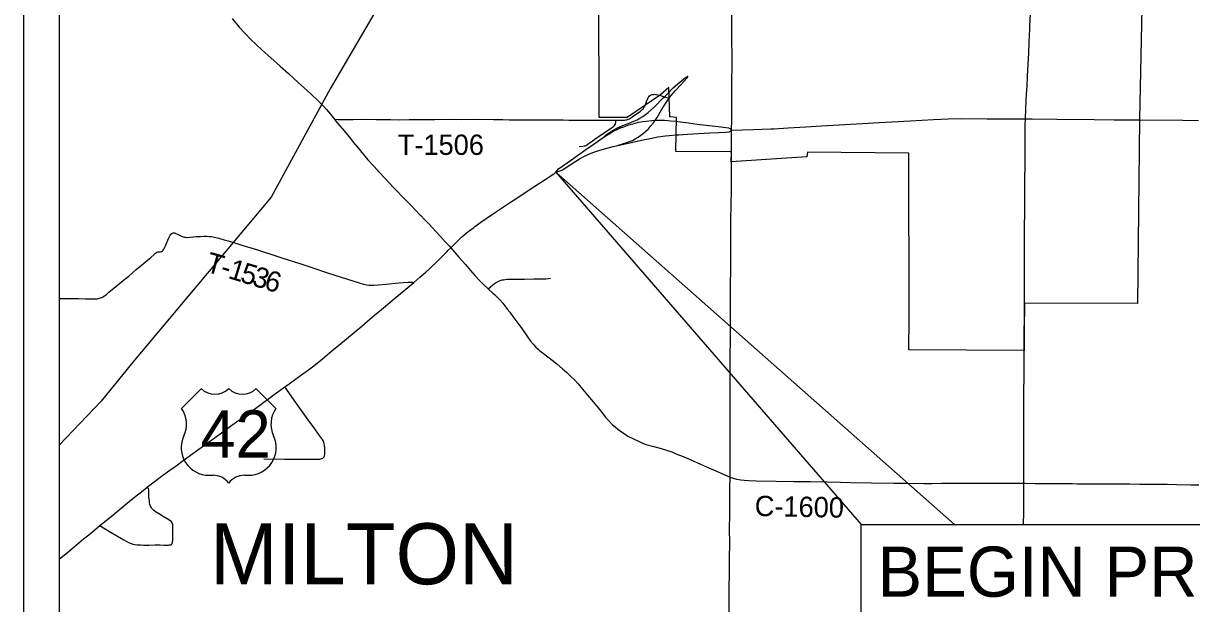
# Model space of a CAD drawing. Extents: x 0 to 34, y 0 to 22.
# Drawn here: x 4.64 to 7.905, y 14.728 to 16.349 of the extents above; entities that cross this region are included whole.
import ezdxf

# ---------------------------------------------------------------- set-up
doc = ezdxf.new("R2010")
doc.units = 0
for name, color, linetype in [('GM_X_Corporation', 7, 'Continuous'), ('GM_X_County_Road', 7, 'Continuous'), ('GM_X_County_Road_Text', 7, 'Continuous'), ('GM_X_Rail_Line', 7, 'Continuous'), ('GM_X_Township_Road', 7, 'Continuous'), ('GM_X_Township_Road_Text', 7, 'Continuous'), ('GM_X_Township_Text', 7, 'Continuous'), ('GM_X_US_Location', 7, 'Continuous'), ('GM_X_US_Route', 7, 'Continuous'), ('GM_X_US_Shield', 7, 'Continuous'), ('SH_Data', 7, 'Continuous'), ('SH_Text', 7, 'Continuous')]:
    doc.layers.add(name, color=color, linetype=linetype)

msp = doc.modelspace()

# ---------------------------------------------------------------- linework, layer by layer
at = {"layer": 'GM_X_Corporation'}
msp.add_lwpolyline([(7.7696, 16.5704), (7.7595, 16.0812), (7.7538, 15.5663), (7.438, 15.5677), (7.4375, 15.4921), (7.4373, 15.4353), (7.1153, 15.4372), (7.1163, 15.5239), (7.1148, 15.9864), (6.832, 15.9888), (6.8297, 15.9756), (6.619, 15.9622), (6.6193, 15.9902), (6.6154, 15.99), (6.4638, 15.991), (6.4658, 16.0859), (6.4475, 16.0876), (6.4445, 16.1699), (6.4207, 16.1491), (6.3769, 16.1193), (6.3279, 16.0857), (6.2499, 16.0855), (6.2483, 16.4305)], dxfattribs=at)
at = {"layer": 'GM_X_County_Road'}
for points in [[(7.4534, 16.3382), (7.4543, 16.3616), (7.4556, 16.3833), (7.4567, 16.402), (7.4582, 16.4267), (7.4593, 16.4453), (7.4618, 16.4787)], [(6.6204, 16.31), (6.6205, 16.3304), (6.6206, 16.3677), (6.6207, 16.3895), (6.6208, 16.4113), (6.6213, 16.4514)], [(5.2237, 16.3622), (5.2437, 16.3386), (5.2603, 16.3201), (5.2753, 16.3044), (5.2911, 16.2895), (5.3072, 16.2749), (5.3232, 16.2603), (5.3579, 16.2292), (5.3811, 16.2086), (5.3949, 16.1961), (5.4087, 16.1837), (5.434, 16.161), (5.4455, 16.1504), (5.4633, 16.1334), (5.4718, 16.1249), (5.4755, 16.1209), (5.4774, 16.1192), (5.4793, 16.1173), (5.4872, 16.1084), (5.4931, 16.1013), (5.4987, 16.0948), (5.5041, 16.0881), (5.5103, 16.0808)], [(7.4469, 16.2027), (7.45, 16.2655), (7.4515, 16.2965), (7.4532, 16.3337), (7.4534, 16.3382)], [(6.62, 16.1143), (6.6201, 16.1281), (6.6202, 16.1405), (6.6204, 16.181), (6.6211, 16.237), (6.6209, 16.2681), (6.6204, 16.293), (6.6204, 16.31)], [(7.4433, 16.1375), (7.4441, 16.1498), (7.4454, 16.1739), (7.4468, 16.2003), (7.4469, 16.2027)], [(7.441, 16.0822), (7.4411, 16.0842), (7.4422, 16.109), (7.4431, 16.1338), (7.4433, 16.1375)], [(6.6198, 16.0508), (6.6204, 16.0791), (6.62, 16.1032), (6.62, 16.1126), (6.62, 16.1143)], [(5.5103, 16.0808), (5.5141, 16.076), (5.5251, 16.0627), (5.5365, 16.0488), (5.5542, 16.0268), (5.5624, 16.0173), (5.574, 16.0031), (5.6033, 15.9677), (5.6205, 15.9486), (5.6354, 15.9327), (5.6496, 15.9174), (5.6752, 15.8904), (5.7075, 15.8568), (5.7247, 15.8388), (5.7355, 15.8277), (5.7485, 15.8144), (5.7508, 15.8122), (5.7616, 15.801), (5.7744, 15.7876), (5.7931, 15.7674), (5.8058, 15.7538), (5.8206, 15.7379), (5.831, 15.7265), (5.8348, 15.7222)], [(7.4397, 15.9162), (7.4398, 15.9493), (7.4399, 15.9734), (7.44, 15.9865), (7.4398, 16.002), (7.4401, 16.0293), (7.4404, 16.0519), (7.4405, 16.0655), (7.441, 16.0822)], [(7.439, 15.8501), (7.4392, 15.8657), (7.4396, 15.8998), (7.4397, 15.9153), (7.4397, 15.9162)], [(7.4386, 15.783), (7.4386, 15.7851), (7.4389, 15.8161), (7.4389, 15.844), (7.439, 15.8501)], [(7.4379, 15.5998), (7.4379, 15.6302), (7.438, 15.6705), (7.4383, 15.7076), (7.4385, 15.7324), (7.4385, 15.7541), (7.4386, 15.783)], [(5.8348, 15.7222), (5.8576, 15.6961), (5.8759, 15.675), (5.8902, 15.6586), (5.9023, 15.6446), (5.9153, 15.631), (5.9267, 15.6195), (5.9398, 15.6073)], [(5.9398, 15.6073), (5.9522, 15.5955), (5.9572, 15.5911), (5.962, 15.5866), (5.9651, 15.5834), (5.9699, 15.5788), (5.9718, 15.5765), (5.98, 15.5671), (5.9863, 15.5597), (5.9928, 15.5509), (5.9996, 15.5421), (6.0087, 15.5297), (6.0169, 15.5187), (6.0252, 15.5073), (6.0313, 15.4991), (6.0472, 15.4765), (6.058, 15.4615), (6.0659, 15.4519), (6.0724, 15.4449), (6.0792, 15.4385), (6.084, 15.4345), (6.0939, 15.4271), (6.1182, 15.4082), (6.1313, 15.3979), (6.1475, 15.3843), (6.1586, 15.3742), (6.1697, 15.3638), (6.1808, 15.353), (6.1913, 15.3416), (6.2034, 15.3275), (6.2172, 15.3108), (6.2328, 15.2915), (6.2466, 15.2747), (6.2586, 15.2601), (6.2666, 15.25), (6.2765, 15.2389), (6.2871, 15.228), (6.294, 15.2221), (6.3016, 15.2157), (6.3089, 15.2097), (6.3193, 15.203), (6.3301, 15.1963), (6.346, 15.188), (6.3597, 15.1816), (6.3693, 15.1772), (6.3804, 15.173), (6.3916, 15.1701), (6.4024, 15.1673), (6.4233, 15.1616), (6.4381, 15.157), (6.4527, 15.1518), (6.467, 15.146), (6.4842, 15.1387), (6.5042, 15.1303), (6.5326, 15.118), (6.5497, 15.1106), (6.5696, 15.102), (6.5923, 15.092), (6.6156, 15.0811)], [(7.4382, 15.5655), (7.438, 15.5744), (7.4379, 15.5998)], [(7.4377, 15.4899), (7.4381, 15.5191), (7.4382, 15.5441), (7.4382, 15.5655)], [(7.4375, 15.4331), (7.4376, 15.4597), (7.4377, 15.4899)], [(7.4363, 15.0644), (7.4363, 15.074), (7.4362, 15.0896), (7.4361, 15.1146), (7.4362, 15.1364), (7.4363, 15.152), (7.4365, 15.1863), (7.4366, 15.2551), (7.4366, 15.3077), (7.4374, 15.3739), (7.4375, 15.4331)], [(6.6156, 15.0811), (6.6174, 15.0805), (6.6183, 15.0802), (6.6241, 15.0782), (6.6331, 15.0759), (6.6453, 15.0738), (6.6545, 15.0728), (6.6668, 15.072), (6.6885, 15.0714), (6.7444, 15.0704), (6.7941, 15.0695), (6.8407, 15.0689), (6.8873, 15.0679), (6.9244, 15.0671), (6.9521, 15.0669), (7.0107, 15.0656), (7.0735, 15.065), (7.1047, 15.0645), (7.1121, 15.0647)], [(7.1121, 15.0647), (7.1131, 15.0647), (7.1574, 15.0641), (7.1791, 15.064), (7.207, 15.0643), (7.2257, 15.0642), (7.2753, 15.0642), (7.3064, 15.0643), (7.3405, 15.0643), (7.3716, 15.0644), (7.4057, 15.0644), (7.4363, 15.0644)], [(7.436, 14.9488), (7.4367, 14.9824), (7.4367, 15.0104), (7.4367, 15.0352), (7.4363, 15.0644)], [(7.4363, 15.0644), (7.4399, 15.0644), (7.4677, 15.0641), (7.4832, 15.064), (7.5172, 15.0637), (7.5388, 15.0636), (7.5717, 15.0633), (7.5855, 15.0631), (7.602, 15.063), (7.6149, 15.0629), (7.6339, 15.0627), (7.6401, 15.0626), (7.6493, 15.0626), (7.6617, 15.0627), (7.6771, 15.0628), (7.6925, 15.0626), (7.708, 15.0625), (7.7329, 15.0623), (7.7608, 15.0622), (7.8104, 15.0617), (7.8384, 15.0614), (7.8632, 15.0609), (7.9036, 15.0602), (7.9253, 15.06)]]:
    msp.add_lwpolyline(points, dxfattribs=at)
at = {"layer": 'GM_X_Rail_Line'}
msp.add_lwpolyline([(5.6909, 16.4961), (5.4981, 16.1663), (5.333, 15.8635), (4.9463, 15.4022), (4.8575, 15.2936), (4.7404, 15.1711)], dxfattribs=at)
at = {"layer": 'GM_X_Township_Road'}
for p, q in [((6.4209, 16.1469), (6.4318, 16.1439)), ((6.2763, 16.0786), (6.2963, 16.0787))]:
    msp.add_line(p, q, dxfattribs=at)
for points in [[(6.3771, 16.1172), (6.3791, 16.1216), (6.3821, 16.1303), (6.3855, 16.1389), (6.3868, 16.1415), (6.3885, 16.144), (6.3905, 16.1461), (6.3928, 16.1478), (6.3954, 16.1491), (6.3982, 16.15), (6.4012, 16.1505), (6.4041, 16.1506), (6.4071, 16.1503), (6.41, 16.1498), (6.4136, 16.1489), (6.4209, 16.1469)], [(6.4318, 16.1439), (6.4424, 16.141), (6.445, 16.1403)], [(6.2963, 16.0787), (6.3155, 16.0787), (6.3208, 16.0789), (6.324, 16.0791), (6.3265, 16.0795), (6.329, 16.0804), (6.3311, 16.0813), (6.334, 16.0825), (6.3371, 16.0842), (6.3423, 16.0876), (6.3649, 16.1039), (6.37, 16.1079), (6.3724, 16.1104), (6.3747, 16.1134), (6.3771, 16.1172)], [(5.5103, 16.0808), (5.5201, 16.0806), (5.5336, 16.0807), (5.5619, 16.0807), (5.5927, 16.0808), (5.6264, 16.0805), (5.6666, 16.0799), (5.6918, 16.0798), (5.7182, 16.0799), (5.7412, 16.0802), (5.772, 16.0805), (5.7906, 16.0807), (5.8378, 16.0809), (5.8657, 16.0807), (5.908, 16.0809), (5.9547, 16.0804), (5.98, 16.08), (5.9985, 16.0798), (6.0263, 16.0795), (6.0513, 16.0795), (6.0674, 16.0795), (6.0997, 16.0791), (6.1178, 16.0791), (6.1363, 16.079), (6.1493, 16.079), (6.1648, 16.0788), (6.2012, 16.0785), (6.2196, 16.0787), (6.2354, 16.0787), (6.2501, 16.0786)], [(6.1934, 16.0049), (6.2038, 16.0062), (6.2078, 16.0067), (6.2102, 16.0072), (6.2125, 16.008), (6.2143, 16.009), (6.2216, 16.0143), (6.2465, 16.0318), (6.2619, 16.0423), (6.2828, 16.0559), (6.2879, 16.0595), (6.2902, 16.0616), (6.2923, 16.0639), (6.2942, 16.0668), (6.2953, 16.0694), (6.296, 16.0718), (6.2964, 16.0747), (6.2963, 16.0787)], [(6.2501, 16.0786), (6.2693, 16.0785), (6.2763, 16.0786)], [(6.6195, 15.988), (6.6195, 16.0102), (6.6198, 16.0508)], [(6.6192, 15.96), (6.6194, 15.9726), (6.6195, 15.988)], [(6.6156, 15.0811), (6.6154, 15.1367), (6.6155, 15.1802), (6.6157, 15.23), (6.6158, 15.2579), (6.6157, 15.3014), (6.6156, 15.3201), (6.6155, 15.3605), (6.6157, 15.376), (6.6159, 15.3942), (6.616, 15.4139), (6.6162, 15.4275), (6.6164, 15.4567), (6.6165, 15.4909), (6.6167, 15.5531), (6.617, 15.5903), (6.6169, 15.6121), (6.6173, 15.6681), (6.6174, 15.7022), (6.6174, 15.7333), (6.6179, 15.7615), (6.6179, 15.7989), (6.6185, 15.8424), (6.6191, 15.8821), (6.6192, 15.96)], [(4.7404, 15.5803), (4.7416, 15.5803), (4.7627, 15.58), (4.7944, 15.58), (4.8129, 15.5797), (4.8313, 15.5792), (4.8411, 15.5793), (4.8468, 15.5797), (4.8504, 15.5801), (4.8534, 15.5809), (4.8564, 15.5819), (4.8593, 15.5832), (4.8621, 15.5847), (4.8674, 15.5881), (4.8724, 15.5919), (4.8796, 15.5978), (4.8987, 15.6138), (4.9205, 15.6313), (4.935, 15.6431), (4.956, 15.6614), (4.9752, 15.6771), (4.9871, 15.6873), (4.9965, 15.6951), (5.0057, 15.7035), (5.0093, 15.707), (5.0122, 15.7091), (5.0146, 15.7101), (5.0174, 15.7105), (5.0204, 15.7106), (5.0239, 15.711), (5.0269, 15.7121), (5.0291, 15.7136), (5.0311, 15.7157), (5.0327, 15.7185), (5.0345, 15.7217), (5.0357, 15.7242), (5.0373, 15.7274), (5.0392, 15.7321), (5.0439, 15.7432), (5.0479, 15.7517), (5.0497, 15.755), (5.051, 15.7574), (5.0528, 15.7599), (5.055, 15.762), (5.0576, 15.7632), (5.0601, 15.764), (5.0628, 15.7639), (5.0651, 15.7631), (5.073, 15.7589), (5.0844, 15.7536), (5.0874, 15.7526), (5.0904, 15.7519), (5.0933, 15.7515), (5.0961, 15.7512), (5.0995, 15.7512), (5.1052, 15.7515), (5.1145, 15.7526), (5.1232, 15.7531), (5.1353, 15.754), (5.1461, 15.7543), (5.1498, 15.7545), (5.1538, 15.7543), (5.1597, 15.7539), (5.1658, 15.7532), (5.1749, 15.7514), (5.1869, 15.7486), (5.2016, 15.7445), (5.2131, 15.7413), (5.2284, 15.7368), (5.248, 15.7307), (5.2631, 15.7258), (5.2734, 15.7227), (5.2829, 15.7197), (5.2918, 15.7169), (5.3032, 15.7133), (5.3203, 15.7079), (5.3289, 15.7052), (5.3464, 15.6995), (5.3603, 15.6953), (5.4189, 15.676), (5.449, 15.6657), (5.4903, 15.6523), (5.5081, 15.6466), (5.5467, 15.6346), (5.5792, 15.6241), (5.5911, 15.6204), (5.6002, 15.6183), (5.6064, 15.6174), (5.6132, 15.6172), (5.6198, 15.6173), (5.632, 15.6183), (5.6532, 15.6205), (5.6897, 15.6238), (5.7021, 15.6251), (5.7161, 15.6263), (5.7211, 15.6263), (5.7249, 15.6261), (5.728, 15.6257), (5.7313, 15.625)], [(5.9398, 15.6073), (5.9513, 15.618), (5.9562, 15.6217), (5.9614, 15.6251), (5.9669, 15.628), (5.9727, 15.6303), (5.9756, 15.6313), (5.9786, 15.6321), (5.9824, 15.6329), (5.987, 15.6336), (5.9921, 15.634), (6.0002, 15.6344), (6.0132, 15.6347), (6.0406, 15.6346), (6.0681, 15.6349), (6.0901, 15.6353), (6.1002, 15.6357), (6.107, 15.6362), (6.1138, 15.637)], [(5.3122, 15.1322), (5.3705, 15.132), (5.3886, 15.1318), (5.4163, 15.1316), (5.4349, 15.1318), (5.4503, 15.1316), (5.4627, 15.1315), (5.4691, 15.1318), (5.4719, 15.1322), (5.4742, 15.1331), (5.4772, 15.1345), (5.4794, 15.1361), (5.4813, 15.1384), (5.4823, 15.1409), (5.483, 15.1444), (5.4832, 15.148), (5.4833, 15.1572), (5.4829, 15.1634), (5.4822, 15.1695), (5.481, 15.1756), (5.4802, 15.1786), (5.4791, 15.1815), (5.4762, 15.1865), (5.4653, 15.2019), (5.4549, 15.2165), (5.4365, 15.2414), (5.422, 15.2614), (5.4131, 15.274), (5.397, 15.2968), (5.3759, 15.3272), (5.3716, 15.3335)], [(4.8541, 14.946), (4.864, 14.9401), (4.8862, 14.9265), (4.921, 14.9063), (4.9346, 14.899), (4.9402, 14.8966), (4.9461, 14.8947), (4.9521, 14.8933), (4.9583, 14.8926), (4.9674, 14.892), (4.9759, 14.8917), (4.9909, 14.8917), (5.0092, 14.8922), (5.0228, 14.8921), (5.0331, 14.8919), (5.0407, 14.8919), (5.0452, 14.8919), (5.0479, 14.8922), (5.0513, 14.8924), (5.0529, 14.8928), (5.0541, 14.8937), (5.0551, 14.8947), (5.0562, 14.8962), (5.0573, 14.8986), (5.0576, 14.9018), (5.0577, 14.9049), (5.0581, 14.9144), (5.0581, 14.9295), (5.0584, 14.9388), (5.0582, 14.945), (5.0578, 14.9481), (5.057, 14.951), (5.0559, 14.954), (5.0545, 14.9567), (5.0525, 14.959), (5.0499, 14.9608), (5.0419, 14.9653), (5.031, 14.9713), (5.0204, 14.9777), (5.0101, 14.9846), (5.0052, 14.9884), (5.0029, 14.9905), (5.0008, 14.9927), (4.9989, 14.9952), (4.9972, 14.9978), (4.9958, 15.0005), (4.9946, 15.0034), (4.9937, 15.0063), (4.9931, 15.0094), (4.9925, 15.0155), (4.9921, 15.0186), (4.9915, 15.0278), (4.9914, 15.0402), (4.9907, 15.0463), (4.9897, 15.0494), (4.9882, 15.0516), (4.9863, 15.0535)], [(6.6119, 14.5688), (6.612, 14.5748), (6.6121, 14.5811), (6.6121, 14.5891), (6.6123, 14.6069), (6.6125, 14.6369), (6.6126, 14.6804), (6.6132, 14.7705), (6.6139, 14.814), (6.614, 14.8513), (6.6143, 14.873), (6.6145, 14.8792), (6.6147, 14.8977), (6.6147, 14.9038), (6.6145, 14.9069), (6.6143, 14.9255), (6.6147, 14.9876), (6.6149, 15.0063), (6.6151, 15.028), (6.6151, 15.0497), (6.6156, 15.0811)]]:
    msp.add_lwpolyline(points, dxfattribs=at)
at = {"layer": 'GM_X_US_Route'}
for points in [[(6.4318, 16.1439), (6.4421, 16.1543), (6.4541, 16.1663), (6.4564, 16.1684), (6.4747, 16.1844), (6.4852, 16.1929), (6.4931, 16.1984), (6.498, 16.2011)], [(6.445, 16.1403), (6.4508, 16.1477), (6.4562, 16.1541), (6.463, 16.1617), (6.4762, 16.1749), (6.4867, 16.1863), (6.4953, 16.1969), (6.498, 16.2011)], [(6.2612, 16.03), (6.2644, 16.0332), (6.2695, 16.0375), (6.2786, 16.044), (6.2886, 16.0502), (6.2992, 16.0559), (6.3088, 16.0606), (6.3201, 16.0653), (6.3331, 16.0703), (6.3469, 16.0755), (6.3554, 16.0794), (6.3636, 16.0839), (6.3716, 16.0888), (6.3793, 16.0941), (6.3867, 16.0999), (6.3961, 16.108), (6.4052, 16.1166), (6.4268, 16.1389), (6.4318, 16.1439)], [(6.3015, 16.0076), (6.3054, 16.0094), (6.3099, 16.0109), (6.3151, 16.0125), (6.3245, 16.0153), (6.3346, 16.0187), (6.3425, 16.022), (6.3506, 16.0263), (6.3585, 16.0311), (6.3661, 16.0364), (6.3735, 16.042), (6.3805, 16.048), (6.3871, 16.0544), (6.3933, 16.0613), (6.4011, 16.0708), (6.4066, 16.0781), (6.4117, 16.086), (6.4242, 16.1073), (6.432, 16.1204), (6.445, 16.1403)], [(6.2612, 16.03), (6.2682, 16.0344), (6.2767, 16.0397), (6.2854, 16.0448), (6.2938, 16.0492), (6.2984, 16.0517), (6.3096, 16.0568), (6.3183, 16.0601), (6.3329, 16.0651), (6.3478, 16.0694), (6.3598, 16.0724), (6.3719, 16.0748), (6.3811, 16.0761), (6.3965, 16.0776), (6.4066, 16.0781), (6.4119, 16.0785), (6.4243, 16.0787), (6.4318, 16.0784), (6.449, 16.077), (6.4651, 16.0754)], [(6.4651, 16.0754), (6.4691, 16.0748), (6.4992, 16.0707), (6.5237, 16.0676), (6.5818, 16.0604), (6.6034, 16.0582), (6.6109, 16.0571), (6.6133, 16.0565), (6.6154, 16.0554), (6.6198, 16.0508)], [(6.7294, 16.0542), (6.7374, 16.0544), (6.7777, 16.057), (6.8274, 16.0598), (6.8709, 16.0622), (6.9857, 16.069), (7.0323, 16.0716), (7.085, 16.0749), (7.1011, 16.0758)], [(7.1011, 16.0758), (7.1192, 16.0768), (7.1844, 16.0804), (7.2248, 16.0819), (7.262, 16.0829), (7.3338, 16.0825), (7.3893, 16.0826), (7.417, 16.0824), (7.441, 16.0822)], [(7.441, 16.0822), (7.4602, 16.082), (7.5283, 16.0811), (7.6328, 16.0802), (7.6885, 16.0796), (7.7443, 16.0792), (7.7597, 16.079)], [(7.7597, 16.079), (7.881, 16.0781), (7.9244, 16.0776)], [(6.3015, 16.0076), (6.3183, 16.0115), (6.3268, 16.0134), (6.3675, 16.0225), (6.392, 16.0276), (6.4135, 16.0315), (6.4351, 16.0347), (6.4457, 16.0358), (6.465, 16.0372)], [(6.465, 16.0372), (6.4721, 16.0377), (6.4969, 16.0391), (6.5589, 16.0432), (6.5837, 16.0444), (6.6033, 16.045), (6.6126, 16.0461), (6.6148, 16.0468), (6.6166, 16.0478), (6.6198, 16.0508)], [(6.6198, 16.0508), (6.681, 16.0527), (6.7294, 16.0542)], [(6.1289, 15.9334), (6.1321, 15.9381), (6.1363, 15.9421), (6.1721, 15.9675), (6.2125, 15.9964), (6.2353, 16.0126), (6.2612, 16.03)], [(6.1923, 15.9688), (6.1948, 15.9703), (6.2087, 15.9775), (6.2228, 15.9841), (6.2344, 15.9889), (6.2462, 15.9932), (6.2582, 15.9968), (6.2884, 16.0046), (6.3015, 16.0076)], [(6.1289, 15.9334), (6.1409, 15.9366), (6.1437, 15.9378), (6.1468, 15.9395), (6.1682, 15.9539), (6.184, 15.964), (6.1923, 15.9688)], [(5.9021, 15.7812), (5.9189, 15.7936), (5.9342, 15.8042), (5.9602, 15.8213), (6.0016, 15.8491), (6.0225, 15.8627), (6.0571, 15.8854), (6.083, 15.9028), (6.1088, 15.9194), (6.124, 15.9299), (6.1289, 15.9334)], [(5.8348, 15.7222), (5.8651, 15.7515), (5.8793, 15.7635), (5.8989, 15.7788), (5.9021, 15.7812)], [(5.6276, 15.5382), (5.6315, 15.5414), (5.6409, 15.5494), (5.6826, 15.5842), (5.7313, 15.625), (5.7489, 15.6395), (5.7651, 15.6538), (5.7764, 15.6642), (5.7985, 15.6858), (5.8248, 15.7119), (5.827, 15.7141), (5.8348, 15.7222)], [(4.7404, 14.8525), (4.7464, 14.8574), (4.7633, 14.8711), (4.7824, 14.887), (4.8088, 14.9088), (4.8232, 14.9207), (4.84, 14.9344), (4.8541, 14.946), (4.8857, 14.9718), (4.9026, 14.9855), (4.9364, 15.013), (4.9556, 15.0288), (4.9701, 15.0406), (4.9863, 15.0535), (4.9871, 15.0541), (5.0019, 15.0656), (5.0268, 15.0843), (5.0494, 15.1007), (5.0671, 15.1134), (5.0873, 15.1279), (5.1578, 15.1789), (5.1804, 15.1953), (5.2082, 15.2153), (5.2232, 15.2264), (5.2939, 15.2772), (5.3416, 15.3121), (5.3716, 15.3335), (5.377, 15.3375), (5.3972, 15.352), (5.4147, 15.3649), (5.4373, 15.3813), (5.4522, 15.3926), (5.4763, 15.4121), (5.5026, 15.4339), (5.5216, 15.4498), (5.5431, 15.4678), (5.5646, 15.4856), (5.5861, 15.5035), (5.61, 15.5235), (5.6276, 15.5382)]]:
    msp.add_lwpolyline(points, dxfattribs=at)
at = {"layer": 'GM_X_US_Shield'}
for p, q in [((5.1374, 15.3285), (5.0825, 15.2736)), ((5.3462, 15.2736), (5.2912, 15.3285)), ((5.1594, 15.0868), (5.1704, 15.0868)), ((5.2583, 15.0868), (5.2693, 15.0868))]:
    msp.add_line(p, q, dxfattribs=at)
for centre, radius, start, end in [((5.1759, 15.3678), 0.0549, 225.573, 314.427), ((5.2528, 15.3678), 0.0549, 225.573, 314.427), ((5.0195, 15.2295), 0.0769, 334.5471, 35.0009), ((5.4092, 15.2295), 0.0769, 144.9991, 205.4529), ((5.1585, 15.1637), 0.0769, 154.8319, 270.6383), ((5.2701, 15.1637), 0.0769, 269.3617, 25.1681), ((5.1704, 15.0319), 0.0549, 36.8699, 90), ((5.2583, 15.0319), 0.0549, 90, 143.1301)]:
    msp.add_arc(centre, radius, start, end, dxfattribs=at)
at = {"layer": 'SH_Data'}
for p, q in [((4.6404, 21), (4.6404, 14)), ((4.7404, 20.9), (4.7404, 14.1))]:
    msp.add_line(p, q, dxfattribs=at)
at = {"layer": 'SH_Text'}
msp.add_lwpolyline([(7.2424, 14.9488), (6.1288, 15.9332), (6.9817, 14.9488)], close=True, dxfattribs=at)
msp.add_lwpolyline([(8.5144, 14.6677), (8.5144, 14.2649), (6.9817, 14.2649), (6.9817, 14.9488), (8.5144, 14.9488), (8.5144, 14.6677)], dxfattribs=at)

# ---------------------------------------------------------------- texts
at = {"layer": 'GM_X_County_Road_Text'}
msp.add_text('C-1600', height=0.05682, rotation=358.8537, dxfattribs=at).set_placement((6.684, 14.973))
at = {"layer": 'GM_X_Township_Road_Text'}
for s, height, rotation, p in [('T-1506', 0.05682, 0, (5.6868, 15.9814)), ('T', 0.0568, 344.5079, (5.147, 15.6561)), ('1', 0.0568, 343.0166, (5.2099, 15.638)), ('5', 0.0568, 343.0002, (5.2434, 15.6278)), ('-', 0.0568, 343.0413, (5.1876, 15.6448)), ('3', 0.0568, 343.0125, (5.2768, 15.6176)), ('6', 0.0568, 343.0059, (5.3103, 15.6074))]:
    msp.add_text(s, height=height, rotation=rotation, dxfattribs=at).set_placement(p)
at = {"layer": 'GM_X_Township_Text'}
msp.add_text('MILTON', height=0.17045, rotation=0, dxfattribs=at).set_placement((5.1615, 14.7821))
at = {"layer": 'GM_X_US_Location'}
for s in ['0', '/']:
    msp.add_text(s, height=0.000189, dxfattribs=at).set_placement((5.2143, 15.2011))
msp.add_text('42', height=0.000189, rotation=0, dxfattribs=at).set_placement((5.1752, 15.1619))
at = {"layer": 'GM_X_US_Shield'}
msp.add_text('42', height=0.13184, dxfattribs=at).set_placement((5.1356, 15.1363))
at = {"layer": 'SH_Text'}
msp.add_text('BEGIN PROJECT', height=0.14, dxfattribs=at).set_placement((7.0273, 14.7475))

doc.saveas('drawing.dxf')
